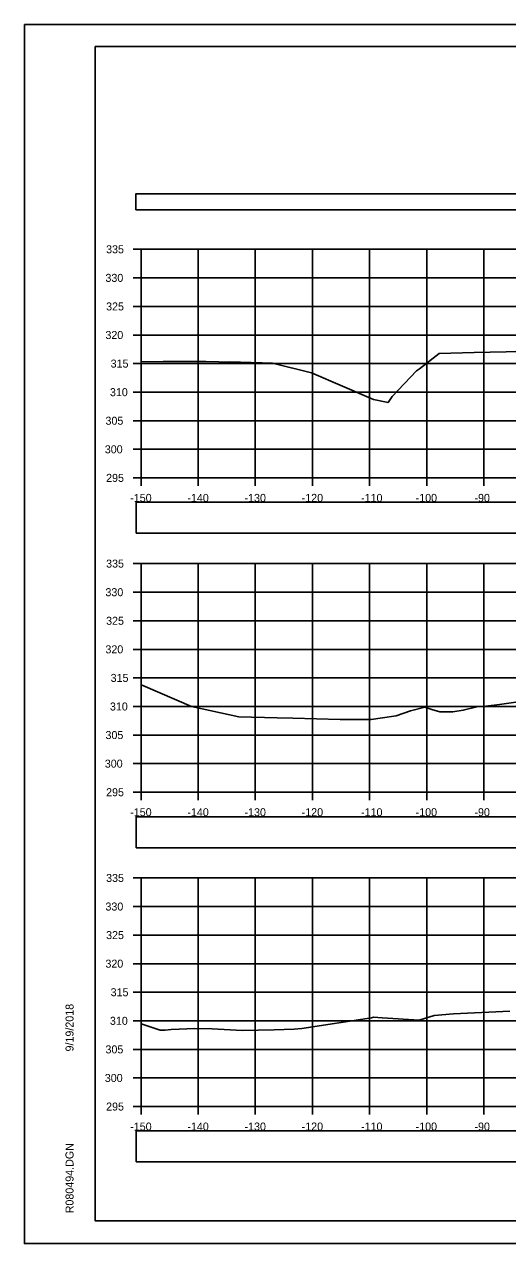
# Model space of a CAD drawing. Extents: x 1376273 to 1384221, y 378927 to 384592.
# Drawn here: x 1381187.9 to 1381272.5, y 380111.8 to 380325.2 of the extents above; entities that cross this region are included whole.
import ezdxf

# ---------------------------------------------------------------- set-up
doc = ezdxf.new("R2010")
doc.units = 0
for name, color, linetype in [('R_Axis', 7, 'Continuous'), ('R_Axis Annot', 7, 'Continuous'), ('R_Border', 7, 'Continuous'), ('R_Exist Surface', 7, 'Continuous'), ('R_Grid', 7, 'Continuous'), ('R_No Plot', 7, 'Continuous')]:
    doc.layers.add(name, color=color, linetype=linetype)

msp = doc.modelspace()

# ---------------------------------------------------------------- linework, layer by layer
at = {"layer": 'R_Axis'}
for p, q in [((1381206.95, 380285.82), (1381208.35, 380285.82)), ((1381208.35, 380245.82), (1381208.35, 380285.82)), ((1381206.95, 380280.82), (1381208.35, 380280.82)), ((1381206.95, 380275.82), (1381208.35, 380275.82)), ((1381206.95, 380270.82), (1381208.35, 380270.82)), ((1381206.95, 380265.82), (1381208.35, 380265.82)), ((1381206.95, 380260.82), (1381208.35, 380260.82)), ((1381206.95, 380255.82), (1381208.35, 380255.82)), ((1381206.95, 380250.82), (1381208.35, 380250.82)), ((1381206.95, 380245.82), (1381208.35, 380245.82)), ((1381208.35, 380245.82), (1381508.35, 380245.82)), ((1381208.35, 380244.42), (1381208.35, 380245.82)), ((1381218.35, 380244.42), (1381218.35, 380245.82)), ((1381228.35, 380244.42), (1381228.35, 380245.82)), ((1381238.35, 380244.42), (1381238.35, 380245.82)), ((1381248.35, 380244.42), (1381248.35, 380245.82)), ((1381258.35, 380244.42), (1381258.35, 380245.82)), ((1381268.35, 380244.42), (1381268.35, 380245.82)), ((1381206.95, 380230.82), (1381208.35, 380230.82)), ((1381208.35, 380190.82), (1381208.35, 380230.82)), ((1381206.95, 380225.82), (1381208.35, 380225.82)), ((1381206.95, 380220.82), (1381208.35, 380220.82)), ((1381206.95, 380215.82), (1381208.35, 380215.82)), ((1381206.95, 380210.82), (1381208.35, 380210.82)), ((1381206.95, 380205.82), (1381208.35, 380205.82)), ((1381206.95, 380200.82), (1381208.35, 380200.82)), ((1381206.95, 380195.82), (1381208.35, 380195.82)), ((1381206.95, 380190.82), (1381208.35, 380190.82)), ((1381208.35, 380190.82), (1381508.35, 380190.82)), ((1381208.35, 380189.42), (1381208.35, 380190.82)), ((1381218.35, 380189.42), (1381218.35, 380190.82)), ((1381228.35, 380189.42), (1381228.35, 380190.82)), ((1381238.35, 380189.42), (1381238.35, 380190.82)), ((1381248.35, 380189.42), (1381248.35, 380190.82)), ((1381258.35, 380189.42), (1381258.35, 380190.82)), ((1381268.35, 380189.42), (1381268.35, 380190.82)), ((1381206.95, 380175.82), (1381208.35, 380175.82)), ((1381208.35, 380135.82), (1381208.35, 380175.82)), ((1381206.95, 380170.82), (1381208.35, 380170.82)), ((1381206.95, 380165.82), (1381208.35, 380165.82)), ((1381206.95, 380160.82), (1381208.35, 380160.82)), ((1381206.95, 380155.82), (1381208.35, 380155.82)), ((1381206.95, 380150.82), (1381208.35, 380150.82)), ((1381206.95, 380145.82), (1381208.35, 380145.82)), ((1381206.95, 380140.82), (1381208.35, 380140.82)), ((1381206.95, 380135.82), (1381208.35, 380135.82)), ((1381208.35, 380135.82), (1381508.35, 380135.82)), ((1381208.35, 380134.42), (1381208.35, 380135.82)), ((1381218.35, 380134.42), (1381218.35, 380135.82)), ((1381228.35, 380134.42), (1381228.35, 380135.82)), ((1381238.35, 380134.42), (1381238.35, 380135.82)), ((1381248.35, 380134.42), (1381248.35, 380135.82)), ((1381258.35, 380134.42), (1381258.35, 380135.82)), ((1381268.35, 380134.42), (1381268.35, 380135.82))]:
    msp.add_line(p, q, dxfattribs=at)
at = {"layer": 'R_Axis Annot'}
for points in [[(1381207.46, 380292.71), (1381509.26, 380292.71), (1381509.26, 380295.53), (1381207.46, 380295.53)], [(1381207.5, 380236.16), (1381509.19, 380236.16), (1381509.19, 380241.57), (1381207.5, 380241.57)], [(1381207.5, 380181.11), (1381509.19, 380181.11), (1381509.19, 380186.52), (1381207.5, 380186.52)], [(1381207.5, 380126.14), (1381509.19, 380126.14), (1381509.19, 380131.55), (1381207.5, 380131.55)]]:
    msp.add_lwpolyline(points, close=True, dxfattribs=at)
at = {"layer": 'R_Border'}
for p, q in [((1381200.35, 380321.28), (1381516.53, 380321.28)), ((1381200.35, 380115.82), (1381200.35, 380321.28)), ((1381200.35, 380115.82), (1381200.35, 380115.82)), ((1381516.53, 380115.82), (1381200.35, 380115.82))]:
    msp.add_line(p, q, dxfattribs=at)
at = {"layer": 'R_Exist Surface'}
for points in [[(1381208.35, 380266.12), (1381212.24, 380266.16), (1381216.54, 380266.19), (1381219.68, 380266.17), (1381221.97, 380266.14), (1381222.68, 380266.09), (1381223.84, 380266.11), (1381229.54, 380265.96), (1381231.34, 380265.92), (1381238.18, 380264.21), (1381249.01, 380259.56), (1381251.57, 380258.99), (1381252.28, 380260.04), (1381256.53, 380264.57), (1381257.08, 380264.92), (1381260.51, 380267.56), (1381266.67, 380267.77), (1381272.23, 380267.89), (1381273.93, 380267.91)], [(1381208.35, 380209.6), (1381208.65, 380209.52), (1381217.21, 380205.84), (1381225.47, 380204.01), (1381232.2, 380203.86), (1381234.9, 380203.77), (1381243.19, 380203.56), (1381248.6, 380203.52), (1381250.62, 380203.84), (1381252.97, 380204.19), (1381255.49, 380205.06), (1381258.02, 380205.71), (1381259.26, 380205.32), (1381260.61, 380204.86), (1381261.49, 380204.87), (1381262.89, 380204.88), (1381264.72, 380205.17), (1381267.11, 380205.77), (1381268.7, 380205.89), (1381271.05, 380206.19), (1381275.17, 380206.77)], [(1381208.35, 380150.32), (1381211.68, 380149.21), (1381212.57, 380149.21), (1381213.65, 380149.3), (1381217.75, 380149.49), (1381220.79, 380149.42), (1381226.02, 380149.14), (1381231.67, 380149.22), (1381235.15, 380149.33), (1381236.47, 380149.45), (1381248.65, 380151.32), (1381249.03, 380151.43), (1381250.54, 380151.36), (1381256.99, 380150.92), (1381259.63, 380151.75), (1381263, 380152.02), (1381272.89, 380152.51)]]:
    msp.add_lwpolyline(points, dxfattribs=at)
at = {"layer": 'R_Grid'}
for p, q in [((1381208.35, 380285.82), (1381508.35, 380285.82)), ((1381208.35, 380245.82), (1381208.35, 380285.82)), ((1381218.35, 380245.82), (1381218.35, 380285.82)), ((1381228.35, 380245.82), (1381228.35, 380285.82)), ((1381238.35, 380245.82), (1381238.35, 380285.82)), ((1381248.35, 380245.82), (1381248.35, 380285.82)), ((1381258.35, 380245.82), (1381258.35, 380285.82)), ((1381268.35, 380245.82), (1381268.35, 380285.82)), ((1381208.35, 380280.82), (1381508.35, 380280.82)), ((1381208.35, 380275.82), (1381508.35, 380275.82)), ((1381208.35, 380270.82), (1381508.35, 380270.82)), ((1381208.35, 380265.82), (1381508.35, 380265.82)), ((1381208.35, 380260.82), (1381508.35, 380260.82)), ((1381208.35, 380255.82), (1381508.35, 380255.82)), ((1381208.35, 380250.82), (1381508.35, 380250.82)), ((1381208.35, 380245.82), (1381508.35, 380245.82)), ((1381208.35, 380230.82), (1381508.35, 380230.82)), ((1381208.35, 380190.82), (1381208.35, 380230.82)), ((1381218.35, 380190.82), (1381218.35, 380230.82)), ((1381228.35, 380190.82), (1381228.35, 380230.82)), ((1381238.35, 380190.82), (1381238.35, 380230.82)), ((1381248.35, 380190.82), (1381248.35, 380230.82)), ((1381258.35, 380190.82), (1381258.35, 380230.82)), ((1381268.35, 380190.82), (1381268.35, 380230.82)), ((1381208.35, 380225.82), (1381508.35, 380225.82)), ((1381208.35, 380220.82), (1381508.35, 380220.82)), ((1381208.35, 380215.82), (1381508.35, 380215.82)), ((1381208.35, 380210.82), (1381508.35, 380210.82)), ((1381208.35, 380205.82), (1381508.35, 380205.82)), ((1381208.35, 380200.82), (1381508.35, 380200.82)), ((1381208.35, 380195.82), (1381508.35, 380195.82)), ((1381208.35, 380190.82), (1381508.35, 380190.82)), ((1381208.35, 380175.82), (1381508.35, 380175.82)), ((1381208.35, 380135.82), (1381208.35, 380175.82)), ((1381218.35, 380135.82), (1381218.35, 380175.82)), ((1381228.35, 380135.82), (1381228.35, 380175.82)), ((1381238.35, 380135.82), (1381238.35, 380175.82)), ((1381248.35, 380135.82), (1381248.35, 380175.82)), ((1381258.35, 380135.82), (1381258.35, 380175.82)), ((1381268.35, 380135.82), (1381268.35, 380175.82)), ((1381208.35, 380170.82), (1381508.35, 380170.82)), ((1381208.35, 380165.82), (1381508.35, 380165.82)), ((1381208.35, 380160.82), (1381508.35, 380160.82)), ((1381208.35, 380155.82), (1381508.35, 380155.82)), ((1381208.35, 380150.82), (1381508.35, 380150.82)), ((1381208.35, 380145.82), (1381508.35, 380145.82)), ((1381208.35, 380140.82), (1381508.35, 380140.82)), ((1381208.35, 380135.82), (1381508.35, 380135.82))]:
    msp.add_line(p, q, dxfattribs=at)
at = {"layer": 'R_No Plot'}
for p, q in [((1381187.95, 380325.17), (1381521.28, 380325.17)), ((1381187.95, 380111.84), (1381521.28, 380111.84))]:
    msp.add_line(p, q, dxfattribs=at)
for points in [[(1381187.94, 380325.17), (1381521.28, 380325.17), (1381521.28, 380111.84), (1381187.94, 380111.84)], [(1381434.27, 380321.28), (1381434.27, 380311.4), (1381470, 380311.4), (1381470, 380308.48), (1381493.2, 380308.48), (1381493.2, 380284.15), (1381516.53, 380284.15), (1381516.53, 380115.82), (1381200.35, 380115.82), (1381200.35, 380321.28)]]:
    msp.add_lwpolyline(points, close=True, dxfattribs=at)

# ---------------------------------------------------------------- texts
at = {"layer": 'R_Axis Annot'}
for s, p in [('335', (1381202.24, 380285.12)), ('330', (1381202.12, 380280.12)), ('325', (1381202.24, 380275.12)), ('320', (1381202.12, 380270.12)), ('315', (1381203.03, 380265.12)), ('310', (1381202.91, 380260.12)), ('305', (1381202.13, 380255.12)), ('300', (1381202.01, 380250.12)), ('295', (1381202.24, 380245.12)), ('-150', (1381206.46, 380241.62)), ('-140', (1381216.46, 380241.62)), ('-130', (1381226.46, 380241.62)), ('-120', (1381236.46, 380241.62)), ('-110', (1381246.85, 380241.62)), ('-100', (1381256.4, 380241.62)), ('-90', (1381266.69, 380241.62)), ('335', (1381202.24, 380230.12)), ('330', (1381202.12, 380225.12)), ('325', (1381202.24, 380220.12)), ('320', (1381202.12, 380215.12)), ('315', (1381203.03, 380210.12)), ('310', (1381202.91, 380205.12)), ('305', (1381202.13, 380200.12)), ('300', (1381202.01, 380195.12)), ('295', (1381202.24, 380190.12)), ('-150', (1381206.46, 380186.62)), ('-140', (1381216.46, 380186.62)), ('-130', (1381226.46, 380186.62)), ('-120', (1381236.46, 380186.62)), ('-110', (1381246.85, 380186.62)), ('-100', (1381256.4, 380186.62)), ('-90', (1381266.69, 380186.62)), ('335', (1381202.24, 380175.12)), ('330', (1381202.12, 380170.12)), ('325', (1381202.24, 380165.12)), ('320', (1381202.12, 380160.12)), ('315', (1381203.03, 380155.12)), ('310', (1381202.91, 380150.12)), ('305', (1381202.13, 380145.12)), ('300', (1381202.01, 380140.12)), ('295', (1381202.24, 380135.12)), ('-150', (1381206.46, 380131.62)), ('-140', (1381216.46, 380131.62)), ('-130', (1381226.46, 380131.62)), ('-120', (1381236.46, 380131.62)), ('-110', (1381246.85, 380131.62)), ('-100', (1381256.4, 380131.62)), ('-90', (1381266.69, 380131.62))]:
    msp.add_text(s, height=1.4, dxfattribs=at).set_placement(p)
at = {"layer": 'R_Border'}
for s, p in [('9/19/2018', (1381196.54, 380145.46)), ('R080494.DGN', (1381196.54, 380117.14))]:
    msp.add_text(s, height=1.4, rotation=90, dxfattribs=at).set_placement(p)

doc.saveas('drawing.dxf')
